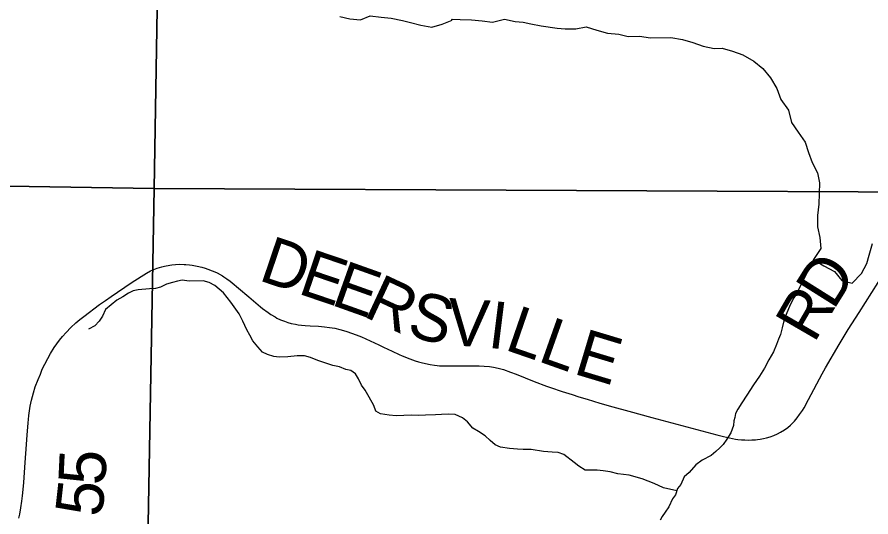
# Model space of a CAD drawing. Extents: x 0 to 34, y 0 to 22.
# Drawn here: x 22.057 to 23.087, y 15.232 to 15.835 of the extents above; entities that cross this region are included whole.
import ezdxf

# ---------------------------------------------------------------- set-up
doc = ezdxf.new("R2010")
doc.units = 0
for name, color, linetype in [('GM_X_Corporation', 7, 'Continuous'), ('GM_X_County_Road', 7, 'Continuous'), ('GM_X_County_Road_Text', 7, 'Continuous'), ('GM_X_Major_Lake', 7, 'Continuous'), ('GM_X_Minor_River', 7, 'Continuous')]:
    doc.layers.add(name, color=color, linetype=linetype)

msp = doc.modelspace()

# ---------------------------------------------------------------- linework, layer by layer
at = {"layer": 'GM_X_Corporation'}
for points in [[(21.2309, 16.6512), (22.2392, 16.6385), (22.2224, 15.6282), (21.2159, 15.6439)], [(22.2392, 16.6385), (23.2579, 16.628), (23.2418, 15.623), (22.2224, 15.6282)], [(22.2224, 15.6282), (22.2045, 14.6168), (21.1958, 14.6279), (21.2159, 15.6439)], [(22.2224, 15.6282), (23.2418, 15.623), (23.2254, 14.5998), (22.2045, 14.6168)]]:
    msp.add_lwpolyline(points, close=True, dxfattribs=at)
at = {"layer": 'GM_X_County_Road'}
msp.add_lwpolyline([(22.0591, 15.2302), (22.0603, 15.2354), (22.0617, 15.2428), (22.0629, 15.2507), (22.0636, 15.2573), (22.0643, 15.2648), (22.065, 15.2733), (22.0668, 15.2977), (22.0684, 15.3194), (22.0692, 15.331), (22.07, 15.3402), (22.0703, 15.3452), (22.0707, 15.3492), (22.0713, 15.3543), (22.0721, 15.36), (22.0729, 15.3656), (22.0744, 15.3729), (22.0767, 15.3817), (22.079, 15.3886), (22.0824, 15.3977), (22.0851, 15.4042), (22.0875, 15.41), (22.0907, 15.4162), (22.0941, 15.4229), (22.0974, 15.4291), (22.1019, 15.4363), (22.105, 15.4407), (22.1083, 15.4452), (22.1118, 15.4496), (22.1162, 15.4544), (22.122, 15.4604), (22.128, 15.4659), (22.1327, 15.47), (22.1374, 15.4738), (22.1566, 15.4881), (22.1636, 15.4929), (22.1707, 15.4977), (22.1946, 15.5142), (22.2068, 15.522), (22.2131, 15.5259), (22.2182, 15.5287), (22.2222, 15.5304), (22.2261, 15.5319), (22.2319, 15.5337), (22.235, 15.5345), (22.2414, 15.5357), (22.2439, 15.5361), (22.2482, 15.5365), (22.2532, 15.5366), (22.2588, 15.5365), (22.2606, 15.5364), (22.2651, 15.5359), (22.2683, 15.5355), (22.2744, 15.5343), (22.2799, 15.5331), (22.2842, 15.5319), (22.2873, 15.5309), (22.2925, 15.5289), (22.2956, 15.5276), (22.2985, 15.5261), (22.3048, 15.5227), (22.3067, 15.5213), (22.3102, 15.5189), (22.3141, 15.5162), (22.3166, 15.5142), (22.3243, 15.5078), (22.3369, 15.4973), (22.3507, 15.4854), (22.3532, 15.4834), (22.36, 15.4784), (22.3631, 15.4762), (22.3684, 15.4731), (22.3704, 15.4718), (22.375, 15.4697), (22.3797, 15.4678), (22.3838, 15.4664), (22.3879, 15.4653), (22.3929, 15.4642), (22.3961, 15.4636), (22.4002, 15.4632), (22.4047, 15.4629), (22.4108, 15.4625), (22.4207, 15.4618), (22.428, 15.4611), (22.4341, 15.4604), (22.4405, 15.4594), (22.4466, 15.4579), (22.4536, 15.456), (22.4617, 15.4533), (22.4694, 15.4503), (22.4725, 15.449), (22.4937, 15.4393), (22.4992, 15.4366), (22.5096, 15.4318), (22.518, 15.4279), (22.5219, 15.4262), (22.5309, 15.4225), (22.5374, 15.4202), (22.5414, 15.419), (22.5446, 15.4181), (22.5501, 15.4168), (22.5557, 15.4157), (22.5606, 15.4148), (22.5639, 15.4144), (22.5667, 15.4142), (22.5689, 15.4142), (22.5854, 15.414), (22.6121, 15.4142), (22.6148, 15.414), (22.6209, 15.4138), (22.627, 15.4132), (22.632, 15.4125), (22.6376, 15.4114), (22.6441, 15.4096), (22.6524, 15.4066), (22.6594, 15.404), (22.6812, 15.3951), (22.6958, 15.3895), (22.7008, 15.3878), (22.7149, 15.3832), (22.727, 15.3794), (22.7351, 15.3768), (22.7449, 15.3738), (22.7602, 15.3692), (22.7761, 15.3647), (22.7952, 15.3593), (22.8232, 15.3517), (22.8715, 15.3389), (22.9014, 15.3309), (22.9097, 15.3288), (22.9168, 15.3272), (22.9241, 15.3258), (22.927, 15.3254), (22.9313, 15.325), (22.9353, 15.3248), (22.9392, 15.3245), (22.9437, 15.3247), (22.948, 15.325), (22.9508, 15.3252), (22.9539, 15.3257), (22.9579, 15.3264), (22.9614, 15.3272), (22.9657, 15.3285), (22.9705, 15.3302), (22.9749, 15.3321), (22.9784, 15.334), (22.9833, 15.337), (22.9872, 15.3397), (22.9903, 15.3424), (22.993, 15.345), (22.9951, 15.3474), (22.9985, 15.3514), (23.0014, 15.3554), (23.0049, 15.3604), (23.0068, 15.3636), (23.012, 15.3735), (23.0288, 15.4043), (23.0327, 15.4117), (23.0492, 15.44), (23.0601, 15.4579), (23.0733, 15.4785), (23.1115, 15.5389)], dxfattribs=at)
at = {"layer": 'GM_X_Major_Lake'}
for points in [[(22.4464, 15.8354), (22.4585, 15.8328), (22.4714, 15.8315), (22.4831, 15.8361), (22.4964, 15.8347), (22.5085, 15.8334), (22.5222, 15.8308), (22.5317, 15.8283), (22.5442, 15.825), (22.5575, 15.8225), (22.5699, 15.8264), (22.582, 15.8311)], [(22.582, 15.8311), (22.5816, 15.8322), (22.5919, 15.8319), (22.6055, 15.8313), (22.6184, 15.8303), (22.6309, 15.8285), (22.6453, 15.8321), (22.6582, 15.8295), (22.6677, 15.8285), (22.6772, 15.8267), (22.6897, 15.8242), (22.7087, 15.8213), (22.7185, 15.8207), (22.7314, 15.8204), (22.7439, 15.8232), (22.7568, 15.8188), (22.7697, 15.8155), (22.7834, 15.8141), (22.7947, 15.8112), (22.8084, 15.8117), (22.8209, 15.8099), (22.8459, 15.8102), (22.8599, 15.8077), (22.8725, 15.804), (22.885, 15.7996), (22.8983, 15.797), (22.9078, 15.7971), (22.9203, 15.7935), (22.9329, 15.7894), (22.9462, 15.7816), (22.9569, 15.7726), (22.9661, 15.7613), (22.9741, 15.7485), (22.9788, 15.7352), (22.988, 15.7224), (22.9915, 15.7076), (22.9996, 15.696), (23.0081, 15.6839), (23.012, 15.6714), (23.0166, 15.6593), (23.0232, 15.6468), (23.0255, 15.6347), (23.0249, 15.6218), (23.0246, 15.6093), (23.0229, 15.5956), (23.023, 15.5819), (23.0257, 15.569), (23.027, 15.5558), (23.018, 15.5424), (23.0306, 15.5349), (23.0435, 15.5278), (23.0523, 15.5169), (23.0649, 15.514), (23.0761, 15.5255), (23.0825, 15.5377), (23.0854, 15.5476), (23.0895, 15.5617)]]:
    msp.add_lwpolyline(points, dxfattribs=at)
at = {"layer": 'GM_X_Minor_River'}
for points in [[(23.018, 15.5424), (22.9975, 15.5008), (22.9946, 15.4962), (22.9901, 15.4877), (22.9854, 15.4762), (22.9824, 15.4682), (22.9803, 15.4601), (22.9785, 15.4521), (22.9759, 15.4463), (22.9737, 15.4398), (22.9701, 15.431), (22.9642, 15.4214), (22.959, 15.4114), (22.9531, 15.4018), (22.9456, 15.391), (22.9379, 15.3787), (22.9315, 15.3694), (22.9267, 15.3617), (22.9241, 15.3567), (22.9231, 15.3518), (22.922, 15.3476), (22.9217, 15.3422), (22.9184, 15.3334), (22.9136, 15.3257), (22.9091, 15.3192), (22.905, 15.3153), (22.9002, 15.3106), (22.8946, 15.306), (22.884, 15.3005), (22.8762, 15.2946), (22.868, 15.2854), (22.862, 15.2803), (22.8579, 15.2711), (22.8542, 15.2661), (22.8517, 15.2585), (22.8479, 15.2538), (22.8435, 15.2442), (22.8391, 15.2377), (22.8357, 15.2323), (22.8331, 15.2281)], [(22.8533, 15.2633), (22.8372, 15.267), (22.8257, 15.2722), (22.8116, 15.2777), (22.7957, 15.2824), (22.782, 15.2837), (22.7729, 15.2862), (22.7642, 15.2876), (22.757, 15.2883), (22.7513, 15.2882), (22.7426, 15.2884), (22.735, 15.2929), (22.7292, 15.2974), (22.717, 15.3071), (22.7101, 15.3096), (22.7029, 15.3099), (22.6923, 15.3109), (22.6775, 15.313), (22.6677, 15.3132), (22.6609, 15.3135), (22.6514, 15.3145), (22.6404, 15.3162), (22.6339, 15.3188), (22.6278, 15.324), (22.622, 15.3296), (22.614, 15.3349), (22.6071, 15.3389), (22.6006, 15.3465), (22.5945, 15.3513), (22.5857, 15.3554), (22.5774, 15.356), (22.5694, 15.3555), (22.5618, 15.355), (22.5501, 15.3545), (22.5418, 15.3543), (22.5327, 15.3546), (22.5236, 15.3541), (22.5145, 15.3539), (22.5062, 15.3545), (22.4956, 15.3563), (22.4899, 15.3596), (22.4875, 15.3661), (22.4821, 15.3763), (22.477, 15.3846), (22.4728, 15.3906), (22.4689, 15.3986), (22.4654, 15.4046), (22.4597, 15.4083), (22.4536, 15.4098), (22.4463, 15.4131), (22.438, 15.4145), (22.4319, 15.4167), (22.4201, 15.4207), (22.411, 15.424), (22.4038, 15.4262), (22.3951, 15.426), (22.3837, 15.4251), (22.3735, 15.4245), (22.3667, 15.4252), (22.3594, 15.4278), (22.3533, 15.4307), (22.3476, 15.4371), (22.3414, 15.4443), (22.3379, 15.4511), (22.3344, 15.4575), (22.3294, 15.4681), (22.3251, 15.4768), (22.3212, 15.4824), (22.315, 15.4911), (22.3062, 15.502), (22.2958, 15.511), (22.289, 15.5147), (22.2817, 15.5165), (22.2647, 15.5162), (22.2564, 15.5173), (22.2507, 15.5164), (22.2447, 15.5148), (22.2375, 15.5128), (22.23, 15.5092), (22.2239, 15.5072), (22.2168, 15.5068), (22.2031, 15.5058), (22.1971, 15.5045), (22.1915, 15.5018), (22.1847, 15.4975), (22.1776, 15.4932), (22.1704, 15.4878), (22.1637, 15.4819), (22.16, 15.4739), (22.156, 15.4681), (22.1507, 15.4623), (22.1432, 15.4584)]]:
    msp.add_lwpolyline(points, dxfattribs=at)

# ---------------------------------------------------------------- texts
at = {"layer": 'GM_X_County_Road_Text'}
for s, rotation, p in [('D', 341.3185, (22.3471, 15.5178)), ('E', 341.2791, (22.3945, 15.5018)), ('E', 340.4035, (22.4345, 15.4882)), ('D', 57.8529, (23.0421, 15.4802)), ('R', 335.0602, (22.4733, 15.4745)), ('S', 345.1522, (22.5258, 15.4511)), ('R', 59.879, (23.0189, 15.4403)), ('V', 356.4007, (22.5749, 15.4393)), ('I', 352.8547, (22.6239, 15.4363)), ('L', 340.9525, (22.644, 15.4341)), ('L', 340.4577, (22.684, 15.4203)), ('E', 343.2425, (22.727, 15.4051)), ('5', 87.2887, (22.1634, 15.2695)), ('5', 83.6307, (22.1592, 15.2307))]:
    msp.add_text(s, height=0.0568, rotation=rotation, dxfattribs=at).set_placement(p)

doc.saveas('drawing.dxf')
